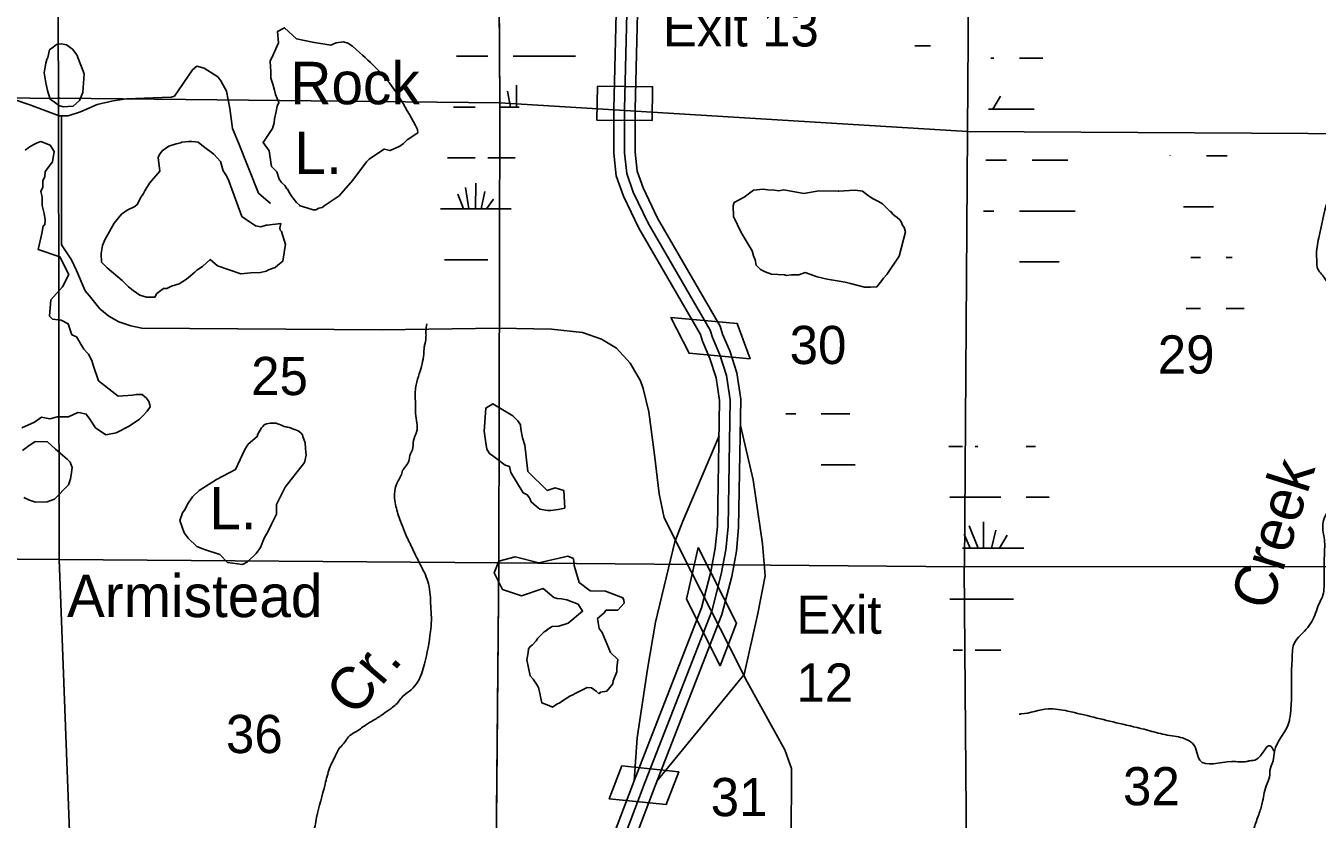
# Model space of a CAD drawing. Extents: x 380424 to 701066, y 1117407 to 1412949.
# Drawn here: x 473098 to 488314, y 1366165 to 1375513 of the extents above; entities that cross this region are included whole.
import ezdxf

# ---------------------------------------------------------------- set-up
doc = ezdxf.new("R2010")
doc.units = 0
for name, color, linetype in [('Bridges and Drawbridges Tollroads', 7, 'Continuous'), ('Lakes and Ponds', 7, 'Continuous'), ('Lakes and Ponds Text', 7, 'Continuous'), ('Local Roads Paved', 7, 'Continuous'), ('Masks for Road Features', 7, 'Continuous'), ('Narrow River Creek and Branch and Slough', 7, 'Continuous'), ('Narrow River Creek and Branch and Slough Text', 7, 'Continuous'), ('Section Lines', 7, 'Continuous'), ('Section Numbers', 7, 'Continuous'), ('Swamps', 7, 'Continuous'), ('Toll Divided Highway Outline and Fill', 7, 'Continuous'), ('Toll Highway Center Lines', 7, 'Continuous'), ('Toll Ramps', 7, 'Continuous'), ('Tollroads Related Text', 7, 'Continuous'), ('Township  and Range lines', 7, 'Continuous')]:
    doc.layers.add(name, color=color, linetype=linetype)

msp = doc.modelspace()

# ---------------------------------------------------------------- linework, layer by layer
at = {"layer": 'Bridges and Drawbridges Tollroads'}
for p, q in [((479833, 1374802), (479827, 1374402)), ((480483, 1374796), (480477, 1374396)), ((480700, 1372076), (480914, 1371655)), ((481478, 1372007), (481632, 1371591)), ((480120, 1366792), (479972, 1366404)), ((480791, 1366725), (480642, 1366338))]:
    msp.add_line(p, q, dxfattribs=at)
at = {"layer": 'Lakes and Ponds'}
for points in [[(477030, 1375197), (476949, 1375275), (476891, 1375309), (476843, 1375324), (476755, 1375312), (476691, 1375286), (476477, 1375321), (476289, 1375360), (476144, 1375490), (476064, 1375448), (476074, 1375312), (476014, 1375173), (475978, 1375098), (475984, 1374972), (475986, 1374895), (476007, 1374826), (476029, 1374755), (476041, 1374703), (476081, 1374610), (476060, 1374567), (476049, 1374504), (476028, 1374419), (476023, 1374372), (476004, 1374303), (475893, 1374137), (475965, 1374042), (475973, 1373986), (475993, 1373855), (476054, 1373791), (476083, 1373706), (476111, 1373667), (476150, 1373633), (476173, 1373593), (476180, 1373588), (476205, 1373546), (476216, 1373524), (476232, 1373503), (476244, 1373488), (476289, 1373433), (476322, 1373400), (476319, 1373397)], [(476319, 1373397), (476419, 1373363), (476482, 1373347), (476514, 1373347), (476551, 1373363), (476588, 1373374), (476625, 1373400), (476789, 1373511), (476952, 1373696), (477111, 1373912), (477142, 1373944), (477243, 1374007), (477322, 1374060), (477390, 1374044), (477506, 1374097), (477548, 1374126), (477590, 1374168), (477717, 1374253), (477712, 1374293)], [(473050, 1370777), (473199, 1370844), (473282, 1370901), (473382, 1370883), (473471, 1370905), (473599, 1370905), (473709, 1370956), (473742, 1370953), (473809, 1370938), (473854, 1370877), (473920, 1370777), (474042, 1370694), (474164, 1370716), (474317, 1370796), (474436, 1370877), (474480, 1370922), (474526, 1370973), (474563, 1371025), (474558, 1371049), (474547, 1371088), (474519, 1371127), (474470, 1371171), (474401, 1371171), (474353, 1371160), (474186, 1371149), (473954, 1371332), (473893, 1371516), (473877, 1371569), (473837, 1371643), (473827, 1371653), (473782, 1371704), (473694, 1371847), (473641, 1371873), (473595, 1372003), (473516, 1372045), (473414, 1372058), (473378, 1372094), (473392, 1372283), (473531, 1372436), (473604, 1372584), (473500, 1372793), (473242, 1372879), (473286, 1373066), (473302, 1373156), (473320, 1373170), (473327, 1373228), (473312, 1373301), (473291, 1373395), (473292, 1373499), (473276, 1373563), (473298, 1373613), (473298, 1373687), (473320, 1373737), (473327, 1373795), (473414, 1373912), (473431, 1374031), (473385, 1374108), (473276, 1374149), (473233, 1374135), (473199, 1374119), (473155, 1374094), (473133, 1374080), (473091, 1374047)], [(473076, 1369957), (473141, 1369925), (473213, 1369902), (473350, 1369904), (473436, 1369936), (473599, 1370103), (473626, 1370177), (473636, 1370251), (473642, 1370309), (473631, 1370341), (473620, 1370372), (473583, 1370409), (473446, 1370525), (473354, 1370610), (473206, 1370615), (473122, 1370557), (473057, 1370508)]]:
    msp.add_lwpolyline(points, dxfattribs=at)
for points in [[(473699, 1375173), (473784, 1374946), (473771, 1374726), (473732, 1374634), (473656, 1374568), (473594, 1374562), (473538, 1374558), (473486, 1374575), (473437, 1374612), (473385, 1374649), (473354, 1374752), (473335, 1374841), (473325, 1374890), (473314, 1374958), (473320, 1375005), (473333, 1375075), (473344, 1375117), (473358, 1375140), (473377, 1375229), (473420, 1375262), (473460, 1375293), (473518, 1375301), (473578, 1375288), (473647, 1375239)], [(475645, 1373267), (475508, 1373630), (475487, 1373699), (475453, 1373757), (475423, 1373806), (475390, 1373915), (475313, 1374001), (475191, 1374091), (475128, 1374144), (475096, 1374147), (475053, 1374150), (475016, 1374151), (474937, 1374141), (474926, 1374136), (474870, 1374124), (474783, 1374097), (474704, 1374039), (474672, 1373998), (474659, 1373962), (474675, 1373800), (474556, 1373660), (474499, 1373568), (474483, 1373538), (474450, 1373488), (474415, 1373410), (474383, 1373384), (474293, 1373341), (474225, 1373294), (474140, 1373188), (474029, 1372993), (474003, 1372924), (473987, 1372829), (473988, 1372729), (474056, 1372661), (474232, 1372512), (474308, 1372439), (474361, 1372396), (474440, 1372340), (474520, 1372317), (474619, 1372317), (474642, 1372359), (474721, 1372419), (474758, 1372419), (474816, 1372444), (474904, 1372472), (474990, 1372528), (475016, 1372548), (475089, 1372611), (475112, 1372634), (475136, 1372649), (475181, 1372676), (475271, 1372760), (475357, 1372684), (475630, 1372591), (475751, 1372602), (475862, 1372607), (475931, 1372623), (475957, 1372639), (476036, 1372665), (476068, 1372692), (476126, 1372739), (476142, 1372839), (476147, 1372871), (476157, 1372935), (476142, 1372988), (476128, 1373038), (476110, 1373089), (476095, 1373104), (476089, 1373130), (476102, 1373184), (475940, 1373164), (475929, 1373164), (475867, 1373146), (475804, 1373157), (475682, 1373241)], [(482678, 1373564), (482442, 1373569), (482264, 1373538), (482028, 1373579), (481970, 1373569), (481921, 1373577), (481842, 1373582), (481787, 1373590), (481672, 1373575), (481562, 1373496), (481445, 1373432), (481431, 1373396), (481437, 1373266), (481526, 1373077), (481657, 1372862), (481672, 1372802), (481693, 1372757), (481704, 1372694), (481753, 1372641), (481811, 1372615), (481885, 1372588), (482039, 1372578), (482060, 1372572), (482118, 1372578), (482208, 1372578), (482280, 1372605), (482424, 1372557), (482540, 1372530), (482751, 1372493), (482815, 1372477), (482979, 1372435), (483052, 1372434), (483126, 1372439), (483186, 1372511), (483203, 1372541), (483243, 1372584), (483390, 1372799), (483463, 1373087), (483447, 1373135), (483427, 1373166), (483411, 1373203), (483395, 1373229), (483364, 1373255), (483337, 1373276), (483309, 1373298), (483290, 1373326), (483285, 1373323), (483256, 1373353), (483228, 1373381), (483191, 1373417), (483144, 1373444), (483081, 1373475), (483029, 1373512), (482955, 1373564), (482871, 1373575), (482672, 1373564)], [(479451, 1369830), (479436, 1370039), (479335, 1370070), (479241, 1370039), (479014, 1370260), (478979, 1370574), (478952, 1370659), (478931, 1370759), (478926, 1370812), (478894, 1370860), (478836, 1370918), (478599, 1371059), (478517, 1371009), (478498, 1370738), (478519, 1370601), (478530, 1370527), (478562, 1370474), (478599, 1370448), (478746, 1370337), (478799, 1370321), (478812, 1370249), (478960, 1370012), (479007, 1369988), (479032, 1369951), (479053, 1369904), (479116, 1369851), (479153, 1369819), (479243, 1369803), (479285, 1369803), (479370, 1369814)], [(476165, 1370787), (476142, 1370791), (476132, 1370796), (476125, 1370799), (476119, 1370805), (476079, 1370821), (476064, 1370825), (476046, 1370831), (476043, 1370832), (476000, 1370831), (475978, 1370831), (475933, 1370823), (475907, 1370813), (475890, 1370791), (475875, 1370775), (475832, 1370701), (475822, 1370674), (475719, 1370583), (475677, 1370522), (475569, 1370284), (475346, 1370169), (475140, 1370038), (475062, 1369965), (475002, 1369877), (474977, 1369820), (474942, 1369775), (474912, 1369684), (474964, 1369541), (475012, 1369478), (475111, 1369379), (475204, 1369343), (475382, 1369285), (475475, 1369189), (475649, 1369165), (475710, 1369198), (475811, 1369294), (475863, 1369367), (475908, 1369475), (475953, 1369559), (475992, 1369643), (476050, 1369761), (476053, 1369875), (476155, 1370077), (476383, 1370369), (476401, 1370453), (476392, 1370531), (476389, 1370600), (476362, 1370673), (476357, 1370695), (476338, 1370718), (476305, 1370742), (476266, 1370756), (476263, 1370758), (476211, 1370777), (476204, 1370781), (476178, 1370786)], [(479143, 1369186), (479483, 1369265), (479550, 1369235), (479560, 1369153), (479616, 1368954), (479748, 1368854), (479929, 1368852), (480133, 1368773), (480143, 1368746), (480148, 1368709), (480072, 1368630), (479936, 1368628), (479909, 1368591), (479835, 1368530), (479855, 1368413), (479890, 1368366), (479987, 1368130), (480072, 1368045), (480060, 1367949), (480060, 1367902), (480020, 1367796), (480015, 1367759), (479945, 1367674), (479868, 1367660), (479852, 1367644), (479817, 1367674), (479762, 1367711), (479713, 1367716), (479618, 1367669), (479570, 1367648), (479544, 1367632), (479507, 1367616), (479465, 1367589), (479422, 1367558), (479391, 1367537), (479354, 1367521), (479302, 1367487), (479259, 1367503), (479180, 1367535), (479164, 1367605), (479158, 1367632), (479137, 1367716), (479116, 1367758), (479077, 1367814), (479039, 1367853), (479002, 1368044), (479016, 1368130), (479022, 1368172), (479046, 1368203), (479066, 1368214), (479113, 1368267), (479131, 1368300), (479174, 1368342), (479204, 1368373), (479243, 1368397), (479237, 1368397), (479301, 1368434), (479380, 1368439), (479489, 1368476), (479659, 1368615), (479605, 1368700), (479471, 1368749), (479411, 1368761), (479358, 1368767), (479321, 1368778), (479192, 1368883), (478937, 1368798), (478713, 1368870), (478615, 1369068), (478673, 1369206), (478863, 1369256)]]:
    msp.add_lwpolyline(points, close=True, dxfattribs=at)
msp.add_spline([(477712, 1374293), (477284, 1374957), (477030, 1375197)], degree=3, dxfattribs=at)
at = {"layer": 'Local Roads Paved'}
for points in [[(472924, 1374655), (473146, 1374581), (473492, 1374453), (473595, 1374453), (473744, 1374499), (473937, 1374585), (474127, 1374631), (474284, 1374651), (474811, 1374672), (474848, 1374684), (475062, 1374993), (475112, 1375039), (475198, 1375014), (475359, 1374911), (475396, 1374865), (475462, 1374742), (475503, 1374540), (475532, 1374305), (475602, 1374136), (475841, 1373542), (475981, 1373419)], [(473517, 1374453), (473517, 1372933), (473637, 1372756), (473694, 1372629), (473797, 1372390), (473843, 1372336), (473970, 1372180), (474077, 1372093), (474194, 1372024), (474334, 1371979), (474466, 1371950), (477296, 1371930), (478673, 1371950), (479291, 1371938), (479657, 1371901), (479880, 1371822), (480057, 1371715), (480218, 1371538), (480341, 1371332), (480374, 1371241), (480440, 1370964), (480506, 1370458), (480559, 1370000), (480621, 1369716), (480939, 1369083), (481394, 1368187), (481598, 1367785), (482040, 1366983), (482118, 1366762), (482118, 1366568), (482097, 1363738)]]:
    msp.add_lwpolyline(points, dxfattribs=at)
at = {"layer": 'Masks for Road Features'}
for points in [[(479833, 1374802), (479827, 1374402), (480477, 1374396), (480483, 1374796)], [(480700, 1372076), (480914, 1371655), (481632, 1371591), (481478, 1372007)], [(481020, 1369367), (480881, 1368756), (481278, 1367974), (481473, 1368473)], [(480120, 1366792), (479972, 1366404), (480642, 1366338), (480791, 1366725)]]:
    msp.add_lwpolyline(points, close=True, dxfattribs=at)
at = {"layer": 'Narrow River Creek and Branch and Slough'}
for points in [[(487046, 1364042), (487055, 1364369), (487070, 1364501), (487131, 1364754), (487188, 1364861), (487250, 1364958), (487308, 1365065), (487398, 1365241), (487464, 1365362), (487460, 1365578), (487509, 1365819), (487529, 1365909), (487578, 1366085), (487632, 1366237), (487671, 1366374), (487691, 1366477), (487725, 1366587), (487757, 1366687), (487757, 1366740), (487794, 1366851), (487810, 1366962), (487984, 1367316), (487989, 1367342), (488005, 1367479), (488010, 1367553), (488010, 1367865), (488016, 1368007), (488021, 1368108), (488032, 1368208), (488185, 1368404), (488296, 1368594), (488333, 1368699), (488375, 1368784), (488396, 1368974), (488401, 1369317), (488401, 1369433), (488380, 1369618), (488396, 1369708), (488533, 1369898), (488713, 1370157), (488813, 1370315), (488855, 1370442), (488945, 1370616), (488966, 1370727), (488977, 1370859), (488982, 1370938), (488972, 1371144), (488945, 1371292), (488898, 1371583), (488876, 1371657), (488866, 1371752), (488866, 1371799), (488850, 1371847), (488818, 1371905), (488787, 1371947), (488755, 1371968), (488739, 1371995), (488718, 1372037), (488697, 1372100), (488692, 1372132), (488686, 1372179), (488665, 1372211), (488628, 1372264), (488449, 1372465), (488396, 1372549), (488354, 1372602), (488317, 1372655), (488311, 1372729), (488306, 1372803), (488333, 1373014), (488438, 1373447), (488581, 1373885), (488675, 1374200), (488834, 1374223), (489028, 1374215), (489246, 1374280), (489637, 1374492)], [(474719, 1363111), (474861, 1363175), (474896, 1363206), (474917, 1363234), (474946, 1363263), (475010, 1363334), (475153, 1363527), (475235, 1363648), (475278, 1363713), (475296, 1363738), (475378, 1363845), (475431, 1363913), (475470, 1363963), (475492, 1363988), (475528, 1364033), (475600, 1364205), (475600, 1364279), (475595, 1364311), (475626, 1364395), (475674, 1364533), (475743, 1364654), (475854, 1364812), (475864, 1364839), (475975, 1364992), (476081, 1365135), (476133, 1365282), (476176, 1365383), (476228, 1365483), (476265, 1365557), (476324, 1365663), (476434, 1365874), (476482, 1365990), (476524, 1366185), (476625, 1366576), (476677, 1366766), (476746, 1366914), (476799, 1367009), (476852, 1367067), (476899, 1367136), (476978, 1367189), (477100, 1367273), (477195, 1367331), (477311, 1367405), (477401, 1367469), (477459, 1367516), (477554, 1367627), (477638, 1367691), (477763, 1367886), (477797, 1367997), (477866, 1368377), (477877, 1368506), (477869, 1368677), (477844, 1368937), (477755, 1369148), (477686, 1369285), (477612, 1369439), (477512, 1369676), (477459, 1369851), (477443, 1369946), (477443, 1369998), (477469, 1370120), (477528, 1370241), (477538, 1370273), (477549, 1370289), (477617, 1370421), (477617, 1370426), (477654, 1370516), (477665, 1370627), (477702, 1370727), (477691, 1370944), (477691, 1371018), (477686, 1371155), (477691, 1371245), (477697, 1371282), (477734, 1371414), (477786, 1371646), (477792, 1371725), (477802, 1371773), (477813, 1371852), (477813, 1371915), (477823, 1372000)], [(487810, 1366961), (487757, 1367030), (487595, 1366867), (487524, 1366853), (487486, 1366845), (487308, 1366845), (486931, 1366860), (486853, 1367050), (486812, 1367084), (486633, 1367143), (486517, 1367162), (486316, 1367214), (485984, 1367293), (485376, 1367438), (485145, 1367464), (484824, 1367405), (484802, 1367404)]]:
    msp.add_spline(points, degree=3, dxfattribs=at)
at = {"layer": 'Section Lines'}
for points in [[(473461, 1379989), (473483, 1374655), (468109, 1374719), (468135, 1380016)], [(478647, 1379918), (478682, 1374606), (473498, 1374661), (473483, 1374655), (473461, 1379989)], [(484248, 1379627), (484234, 1378633), (484234, 1378627), (484226, 1378627), (484195, 1374270), (478682, 1374606), (478647, 1379918), (481031, 1379680)], [(489574, 1379553), (489547, 1374237), (484195, 1374270), (484226, 1378627), (484234, 1378627), (484234, 1378633), (484248, 1379627)], [(473483, 1374655), (473492, 1369227), (468127, 1369269), (468109, 1374719)], [(478682, 1374606), (478670, 1369184), (473492, 1369227), (473483, 1374655), (473498, 1374661)], [(484195, 1374270), (484195, 1374259), (484160, 1369139), (478670, 1369184), (478682, 1374606)], [(489547, 1374237), (489439, 1369142), (484160, 1369139), (484195, 1374259), (484195, 1374270)], [(473492, 1369227), (473689, 1364050), (468410, 1364100), (468130, 1364103), (468127, 1369269)], [(478670, 1369184), (478626, 1363959), (473689, 1364050), (473492, 1369227)], [(484160, 1369139), (484155, 1369125), (484198, 1363867), (484075, 1363868), (478981, 1363956), (478787, 1363956), (478626, 1363959), (478670, 1369184)], [(489439, 1369142), (489416, 1363802), (484198, 1363867), (484155, 1369125), (484160, 1369139)]]:
    msp.add_lwpolyline(points, close=True, dxfattribs=at)
at = {"layer": 'Swamps'}
for p, q in [((478881, 1374814), (478881, 1374556)), ((478773, 1374742), (478810, 1374556)), ((484581, 1374685), (484492, 1374531)), ((478091, 1373956), (478391, 1373956)), ((478319, 1373356), (478279, 1373609)), ((478397, 1373356), (478402, 1373659)), ((478256, 1373357), (478190, 1373529)), ((478464, 1373355), (478507, 1373561)), ((478526, 1373355), (478610, 1373469)), ((484805, 1373331), (485405, 1373331)), ((478091, 1372756), (478541, 1372756)), ((483985, 1369958), (484585, 1369958)), ((484215, 1369620), (484318, 1369358)), ((484384, 1369669), (484384, 1369358)), ((484154, 1369524), (484225, 1369358)), ((484529, 1369572), (484475, 1369358)), ((484662, 1369512), (484572, 1369358)), ((483985, 1368758), (484735, 1368758)), ((484285, 1368158), (484585, 1368158))]:
    msp.add_line(p, q, dxfattribs=at)
for points in [[(483573, 1375276), (483759, 1375276)], [(478171, 1375156), (478541, 1375156)], [(478841, 1375156), (479575, 1375156)], [(484468, 1375131), (484505, 1375131)], [(484805, 1375131), (485082, 1375131)], [(478139, 1374556), (478391, 1374556)], [(478691, 1374556), (478912, 1374556)], [(484440, 1374531), (484981, 1374531)], [(478066, 1373956), (478091, 1373956)], [(478541, 1373956), (478864, 1373956)], [(484411, 1373931), (484655, 1373931)], [(484955, 1373931), (485377, 1373931)], [(486580, 1373984), (486580, 1373982)], [(487011, 1373982), (487252, 1373982)], [(477984, 1373356), (478091, 1373356)], [(478091, 1373356), (478815, 1373356)], [(484383, 1373331), (484505, 1373331)], [(485405, 1373331), (485462, 1373331)], [(486738, 1373382), (487091, 1373382)], [(478030, 1372756), (478091, 1372756)], [(484805, 1372731), (485274, 1372731)], [(486824, 1372782), (486941, 1372782)], [(487241, 1372782), (487314, 1372782)], [(486772, 1372182), (486941, 1372182)], [(487241, 1372182), (487455, 1372182)], [(482052, 1370940), (482170, 1370940)], [(482470, 1370940), (482806, 1370940)], [(483973, 1370558), (484135, 1370558)], [(484285, 1370558), (484316, 1370558)], [(484885, 1370558), (484994, 1370558)], [(482470, 1370340), (482869, 1370340)], [(484885, 1369958), (485157, 1369958)], [(484135, 1369358), (484856, 1369358)], [(484023, 1368158), (484135, 1368158)]]:
    msp.add_lwpolyline(points, dxfattribs=at)
at = {"layer": 'Toll Divided Highway Outline and Fill'}
for points in [[(480070, 1376316), (480027, 1374533), (480027, 1374011), (480055, 1373745), (480141, 1373507), (480320, 1373131), (481047, 1371876), (481071, 1371796), (481159, 1371594), (481232, 1371366), (481273, 1371098), (481247, 1369617), (481222, 1369357), (481171, 1369079), (481061, 1368656), (480279, 1366650), (480035, 1366009)], [(480268, 1365917), (480512, 1366560), (481299, 1368578), (481416, 1369025), (481470, 1369322), (481497, 1369603), (481523, 1371115), (481477, 1371423), (481393, 1371682), (481306, 1371882), (481278, 1371976), (480541, 1373247), (480372, 1373603), (480300, 1373801), (480277, 1374024), (480277, 1374530), (480320, 1376315)]]:
    msp.add_lwpolyline(points, dxfattribs=at)
at = {"layer": 'Toll Highway Center Lines'}
msp.add_lwpolyline([(480152, 1365963), (480396, 1366605), (481180, 1368617), (481293, 1369052), (481346, 1369340), (481372, 1369610), (481398, 1371107), (481354, 1371394), (481276, 1371638), (481189, 1371839), (481163, 1371926), (480431, 1373189), (480256, 1373555), (480178, 1373773), (480152, 1374017), (480152, 1374532), (480195, 1376316)], dxfattribs=at)
at = {"layer": 'Toll Ramps'}
for points in [[(481266, 1370684), (481000, 1370055), (480841, 1369675), (480745, 1369435), (480519, 1368487), (480425, 1367931), (480300, 1367124), (480267, 1366619)], [(481518, 1370804), (481670, 1370164), (481780, 1369411), (481811, 1369031), (481723, 1368588), (481561, 1367869), (480532, 1366612)]]:
    msp.add_lwpolyline(points, dxfattribs=at)
at = {"layer": 'Township  and Range lines'}
for p, q in [((478647, 1379918), (478682, 1374606)), ((478682, 1374606), (478670, 1369184)), ((478670, 1369184), (478626, 1363959))]:
    msp.add_line(p, q, dxfattribs=at)

# ---------------------------------------------------------------- texts
at = {"layer": 'Lakes and Ponds Text'}
for s, p in [('Rock', (476216, 1374589)), ('L.', (476263, 1373768)), ('L.', (475260, 1369580)), ('Armistead', (473583, 1368546))]:
    msp.add_text(s, height=500, rotation=0.0001, dxfattribs=at).set_placement(p)
at = {"layer": 'Narrow River Creek and Branch and Slough Text'}
for s, rotation, p in [('Creek', 72.6164, (487763, 1368605)), ('Cr.', 49.4327, (476973, 1367358))]:
    msp.add_text(s, height=500, rotation=rotation, dxfattribs=at).set_placement(p)
at = {"layer": 'Section Numbers'}
for s, p in [('30', (482098, 1371528)), ('29', (486435, 1371416)), ('25', (475753, 1371162)), ('36', (475456, 1366944)), ('32', (486026, 1366329)), ('31', (481168, 1366201))]:
    msp.add_text(s, height=450, dxfattribs=at).set_placement(p)
at = {"layer": 'Tollroads Related Text'}
for s, p in [('Exit 13', (480602, 1375270)), ('Exit', (482178, 1368350)), ('12', (482178, 1367550))]:
    msp.add_text(s, height=450, dxfattribs=at).set_placement(p)

doc.saveas('drawing.dxf')
